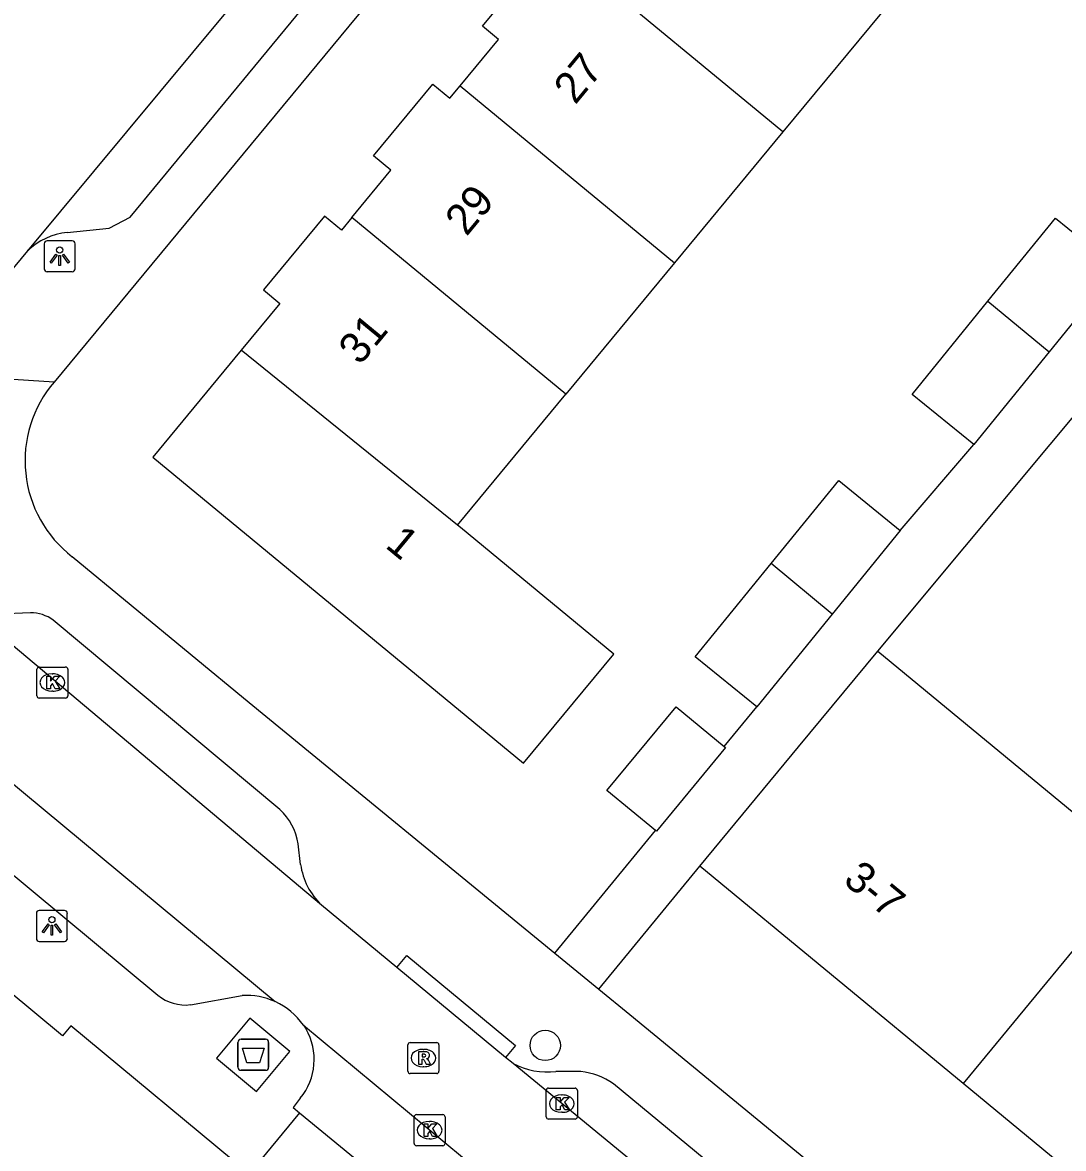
# Model space of a CAD drawing. Extents: x 162074 to 163034, y 381824 to 382557.
# Drawn here: x 162316.76 to 162350.3, y 382070.34 to 382106.65 of the extents above; entities that cross this region are included whole.
import ezdxf

# ---------------------------------------------------------------- set-up
doc = ezdxf.new("R2010")
doc.units = 0
for name, color, linetype in [('IMGEO_Afval_apart_plaats', 7, 'Continuous'), ('IMGEO_Boom', 7, 'Continuous'), ('IMGEO_Kolk', 7, 'Continuous'), ('IMGEO_Lichtpunt', 7, 'Continuous'), ('IMGEO_Pand', 7, 'Continuous'), ('IMGEO_Pand_nummerreeks', 7, 'Continuous'), ('IMGEO_Rijbaan_lokaal_open', 7, 'Continuous'), ('IMGEO_Rioolput', 7, 'Continuous'), ('IMGEO_Voetpad_gesloten', 7, 'Continuous'), ('IMGEO_Voetpad_open', 7, 'Continuous')]:
    doc.layers.add(name, color=color, linetype=linetype)

msp = doc.modelspace()

# ---------------------------------------------------------------- linework, layer by layer
at = {"layer": 'IMGEO_Afval_apart_plaats'}
for p, q in [((162323.698, 382072.964), (162323.698, 382073.764)), ((162323.698, 382073.764), (162323.698, 382072.964)), ((162323.798, 382073.864), (162324.588, 382073.864)), ((162324.588, 382073.864), (162323.798, 382073.864)), ((162324.688, 382073.764), (162324.688, 382072.964)), ((162324.688, 382072.964), (162324.688, 382073.764)), ((162324.588, 382072.864), (162323.798, 382072.864)), ((162323.798, 382072.864), (162324.588, 382072.864))]:
    msp.add_line(p, q, dxfattribs=at)
msp.add_lwpolyline([(162323.841, 382073.578), (162324.545, 382073.578), (162324.396, 382073.108), (162323.99, 382073.108), (162323.841, 382073.578)], dxfattribs=at)
for centre, start, end in [((162323.798, 382073.764), 90, 180), ((162323.798, 382073.764), 90, 180), ((162324.588, 382073.764), 0, 90), ((162324.588, 382073.764), 360, 90), ((162323.798, 382072.964), 180, 270), ((162323.798, 382072.964), 180, 270), ((162324.588, 382072.964), 270, 0), ((162324.588, 382072.964), 270, 0)]:
    msp.add_arc(centre, 0.1, start, end, dxfattribs=at)
at = {"layer": 'IMGEO_Boom'}
msp.add_circle((162333.602, 382073.665), 0.489, dxfattribs=at)
at = {"layer": 'IMGEO_Kolk'}
for p, q in [((162317.219, 382084.94), (162317.219, 382085.792)), ((162317.294, 382085.866), (162318.146, 382085.866)), ((162318.22, 382085.792), (162318.22, 382084.94)), ((162317.707, 382085.646), (162317.732, 382085.646)), ((162317.73, 382085.086), (162317.705, 382085.086)), ((162318.146, 382084.866), (162317.294, 382084.866)), ((162333.711, 382072.288), (162334.563, 382072.288)), ((162333.636, 382071.362), (162333.636, 382072.214)), ((162334.124, 382072.068), (162334.149, 382072.068)), ((162334.637, 382072.214), (162334.637, 382071.362)), ((162329.375, 382070.507), (162329.375, 382071.359)), ((162329.45, 382071.433), (162330.302, 382071.433)), ((162329.863, 382071.213), (162329.888, 382071.213)), ((162330.376, 382071.359), (162330.376, 382070.507)), ((162334.563, 382071.288), (162333.711, 382071.288)), ((162334.147, 382071.508), (162334.122, 382071.508)), ((162329.886, 382070.653), (162329.861, 382070.653)), ((162330.302, 382070.433), (162329.45, 382070.433))]:
    msp.add_line(p, q, dxfattribs=at)
for points in [[(162317.219, 382084.94), (162317.219, 382085.792)], [(162317.294, 382085.866), (162318.146, 382085.866)], [(162318.22, 382085.792), (162318.22, 382084.94)], [(162317.54, 382085.566), (162317.663, 382085.566), (162317.663, 382085.415), (162317.793, 382085.566), (162317.957, 382085.566), (162317.811, 382085.415), (162317.964, 382085.166), (162317.812, 382085.166), (162317.727, 382085.33), (162317.663, 382085.263), (162317.663, 382085.166), (162317.54, 382085.166), (162317.54, 382085.566)], [(162318.146, 382084.866), (162317.294, 382084.866)], [(162333.711, 382072.288), (162334.563, 382072.288)], [(162333.636, 382071.362), (162333.636, 382072.214)], [(162333.957, 382071.988), (162334.08, 382071.988), (162334.08, 382071.837), (162334.21, 382071.988), (162334.374, 382071.988), (162334.228, 382071.837), (162334.381, 382071.588), (162334.229, 382071.588), (162334.144, 382071.752), (162334.08, 382071.685), (162334.08, 382071.588), (162333.957, 382071.588), (162333.957, 382071.988)], [(162334.637, 382072.214), (162334.637, 382071.362)], [(162329.375, 382070.507), (162329.375, 382071.359)], [(162329.45, 382071.433), (162330.302, 382071.433)], [(162330.376, 382071.359), (162330.376, 382070.507)], [(162334.563, 382071.288), (162333.711, 382071.288)], [(162329.696, 382071.133), (162329.819, 382071.133), (162329.819, 382070.982), (162329.949, 382071.133), (162330.113, 382071.133), (162329.967, 382070.982), (162330.12, 382070.733), (162329.968, 382070.733), (162329.883, 382070.897), (162329.819, 382070.83), (162329.819, 382070.733), (162329.696, 382070.733), (162329.696, 382071.133)], [(162330.302, 382070.433), (162329.45, 382070.433)]]:
    msp.add_lwpolyline(points, dxfattribs=at)
for centre, start, end in [((162317.296, 382085.79), 91.552, 178.448), ((162317.296, 382085.79), 91.552, 178.448), ((162318.144, 382085.79), 1.552, 88.448), ((162318.144, 382085.79), 1.552, 88.448), ((162317.296, 382084.942), 181.552, 268.448), ((162317.296, 382084.942), 181.552, 268.448), ((162318.144, 382084.942), 271.552, 358.448), ((162318.144, 382084.942), 271.552, 358.448), ((162333.713, 382072.212), 91.552, 178.448), ((162333.713, 382072.212), 91.552, 178.448), ((162334.561, 382072.212), 1.552, 88.448), ((162334.561, 382072.212), 1.552, 88.448), ((162329.452, 382071.357), 91.552, 178.448), ((162329.452, 382071.357), 91.552, 178.448), ((162330.3, 382071.357), 1.552, 88.448), ((162330.3, 382071.357), 1.552, 88.448), ((162333.713, 382071.364), 181.552, 268.448), ((162333.713, 382071.364), 181.552, 268.448), ((162334.561, 382071.364), 271.552, 358.448), ((162334.561, 382071.364), 271.552, 358.448), ((162329.452, 382070.509), 181.552, 268.448), ((162329.452, 382070.509), 181.552, 268.448), ((162330.3, 382070.509), 271.552, 358.448), ((162330.3, 382070.509), 271.552, 358.448)]:
    msp.add_arc(centre, 0.0765, start, end, dxfattribs=at)
for centre, major_axis, ratio, start_param, end_param in [((162317.706, 382085.366), (-0.387, 0.002), 0.722429, 4.712389, 7.853982), ((162317.731, 382085.366), (-0.39, 0.002), 0.717154, 1.570796, 4.712389), ((162334.123, 382071.788), (-0.387, 0.002), 0.722429, 4.712389, 7.853982), ((162334.148, 382071.788), (-0.39, 0.002), 0.717154, 1.570796, 4.712389), ((162329.862, 382070.933), (-0.387, 0.002), 0.722429, 4.712389, 7.853982), ((162329.887, 382070.933), (-0.39, 0.002), 0.717154, 1.570796, 4.712389)]:
    msp.add_ellipse(centre, major_axis=major_axis, ratio=ratio, start_param=start_param, end_param=end_param, dxfattribs=at)
at = {"layer": 'IMGEO_Lichtpunt'}
for p, q in [((162317.456, 382099.514), (162317.456, 382098.707)), ((162317.456, 382099.514), (162317.456, 382098.707)), ((162318.358, 382099.609), (162317.55, 382099.609)), ((162318.358, 382099.609), (162317.55, 382099.609)), ((162318.452, 382098.707), (162318.452, 382099.514)), ((162318.452, 382098.707), (162318.452, 382099.514)), ((162317.55, 382098.613), (162318.358, 382098.613)), ((162317.55, 382098.613), (162318.358, 382098.613)), ((162317.204, 382077.922), (162317.204, 382077.115)), ((162317.204, 382077.922), (162317.204, 382077.115)), ((162318.106, 382078.017), (162317.298, 382078.017)), ((162318.106, 382078.017), (162317.298, 382078.017)), ((162318.2, 382077.115), (162318.2, 382077.922)), ((162318.2, 382077.115), (162318.2, 382077.922)), ((162317.298, 382077.021), (162318.106, 382077.021)), ((162317.298, 382077.021), (162318.106, 382077.021))]:
    msp.add_line(p, q, dxfattribs=at)
for points in [[(162317.83, 382099.178), (162317.869, 382099.15), (162317.681, 382098.888), (162317.643, 382098.915), (162317.83, 382099.178)], [(162317.932, 382099.13), (162317.979, 382099.13), (162317.979, 382098.808), (162317.932, 382098.808), (162317.932, 382099.13)], [(162318.042, 382099.15), (162318.08, 382099.177), (162318.267, 382098.915), (162318.228, 382098.887), (162318.042, 382099.15)], [(162317.578, 382077.586), (162317.617, 382077.558), (162317.429, 382077.296), (162317.391, 382077.323), (162317.578, 382077.586)], [(162317.68, 382077.538), (162317.727, 382077.538), (162317.727, 382077.216), (162317.68, 382077.216), (162317.68, 382077.538)], [(162317.79, 382077.558), (162317.828, 382077.585), (162318.015, 382077.323), (162317.976, 382077.295), (162317.79, 382077.558)]]:
    msp.add_lwpolyline(points, dxfattribs=at)
for centre in [(162317.955, 382099.312), (162317.703, 382077.72)]:
    msp.add_circle(centre, 0.0994, dxfattribs=at)
for centre, start, end in [((162317.55, 382099.514), 90, 180), ((162317.55, 382099.514), 90, 180), ((162318.358, 382099.514), 0, 90), ((162318.358, 382099.514), 0, 90), ((162317.55, 382098.707), 180, 270), ((162317.55, 382098.707), 180, 270), ((162318.358, 382098.707), 270, 0), ((162318.358, 382098.707), 270, 360), ((162317.298, 382077.922), 90, 180), ((162317.298, 382077.922), 90, 180), ((162318.106, 382077.922), 0, 90), ((162318.106, 382077.922), 0, 90), ((162317.298, 382077.115), 180, 270), ((162317.298, 382077.115), 180, 270), ((162318.106, 382077.115), 270, 0), ((162318.106, 382077.115), 270, 360)]:
    msp.add_arc(centre, 0.0946, start, end, dxfattribs=at)
at = {"layer": 'IMGEO_Pand'}
for points in [[(162330.857, 382104.607), (162332.094, 382106.102), (162331.578, 382106.528), (162333.518, 382108.874), (162334.04, 382108.443), (162334.355, 382108.824)], [(162341.26, 382103.119), (162334.355, 382108.824)], [(162344.747, 382107.336), (162341.26, 382103.119)], [(162327.366, 382100.358), (162328.628, 382101.883), (162328.065, 382102.348), (162329.977, 382104.66), (162330.526, 382104.207), (162330.857, 382104.607)], [(162330.857, 382104.607), (162337.771, 382098.898)], [(162341.26, 382103.119), (162337.771, 382098.898)], [(162327.366, 382100.358), (162327.031, 382099.953), (162326.485, 382100.404), (162324.519, 382098.026), (162325.049, 382097.587), (162323.805, 382096.083)], [(162334.267, 382094.66), (162327.366, 382100.358)], [(162347.871, 382097.657), (162350.052, 382100.342), (162352.035, 382098.73)], [(162337.771, 382098.898), (162334.267, 382094.66)], [(162352.035, 382098.73), (162349.841, 382096.029)], [(162347.415, 382093.044), (162345.432, 382094.655), (162347.871, 382097.657)], [(162347.871, 382097.657), (162349.841, 382096.029)], [(162323.805, 382096.083), (162320.956, 382092.637), (162332.902, 382082.761), (162335.814, 382086.283), (162330.873, 382090.368), (162330.78, 382090.443)], [(162330.78, 382090.443), (162323.805, 382096.083)], [(162349.841, 382096.029), (162347.415, 382093.044)], [(162330.78, 382090.443), (162334.267, 382094.66)], [(162340.879, 382089.2), (162343.059, 382091.883), (162345.042, 382090.271)], [(162345.042, 382090.271), (162342.85, 382087.573)], [(162340.422, 382084.585), (162338.439, 382086.196), (162340.879, 382089.2)], [(162342.85, 382087.573), (162340.879, 382089.2)], [(162342.85, 382087.573), (162340.422, 382084.585)], [(162338.586, 382079.44), (162341.769, 382083.297), (162344.316, 382086.382)], [(162344.316, 382086.382), (162352.799, 382079.379)], [(162337.151, 382080.596), (162335.591, 382081.884), (162337.818, 382084.582), (162339.37, 382083.302)], [(162339.37, 382083.302), (162339.41, 382083.269), (162337.183, 382080.57), (162337.151, 382080.596)], [(162347.069, 382072.437), (162338.586, 382079.44)], [(162352.799, 382079.379), (162347.069, 382072.437)], [(162324.065, 382069.522), (162318.313, 382074.292), (162318.05, 382073.974), (162311.856, 382079.111)], [(162355.552, 382065.434), (162347.069, 382072.437)]]:
    msp.add_lwpolyline(points, dxfattribs=at)
at = {"layer": 'IMGEO_Rijbaan_lokaal_open'}
for points in [[(162336.118, 382122.382), (162316.921, 382099.281)], [(162316.921, 382099.281), (162313.626, 382095.321)], [(162326.391, 382078.19), (162315.024, 382087.738)], [(162313.035, 382084.929), (162324.899, 382075.077)], [(162328.823, 382076.177), (162326.391, 382078.19)], [(162332.325, 382073.28), (162328.823, 382076.177)], [(162325.81, 382074.32), (162331.509, 382069.587)], [(162332.565, 382073.081), (162332.325, 382073.28)], [(162358.188, 382051.994), (162332.565, 382073.081)]]:
    msp.add_lwpolyline(points, dxfattribs=at)
msp.add_arc((162323.957, 382073.017), 2.265, 35.1157, 65.4342, dxfattribs=at)
at = {"layer": 'IMGEO_Rioolput'}
for p, q in [((162329.252, 382073.759), (162330.104, 382073.759)), ((162329.177, 382072.833), (162329.177, 382073.685)), ((162329.665, 382073.539), (162329.69, 382073.539)), ((162330.178, 382073.685), (162330.178, 382072.833)), ((162330.104, 382072.759), (162329.252, 382072.759)), ((162329.688, 382072.979), (162329.663, 382072.979))]:
    msp.add_line(p, q, dxfattribs=at)
for points in [[(162329.252, 382073.759), (162330.104, 382073.759)], [(162329.177, 382072.833), (162329.177, 382073.685)], [(162329.766, 382073.457), (162329.514, 382073.459), (162329.514, 382073.059)], [(162329.692, 382073.378), (162329.638, 382073.378), (162329.638, 382073.297)], [(162330.178, 382073.685), (162330.178, 382072.833)], [(162329.514, 382073.059), (162329.638, 382073.059), (162329.638, 382073.221), (162329.649, 382073.221)], [(162329.638, 382073.297), (162329.69, 382073.297)], [(162329.696, 382073.192), (162329.767, 382073.059), (162329.907, 382073.059), (162329.842, 382073.185)], [(162330.104, 382072.759), (162329.252, 382072.759)]]:
    msp.add_lwpolyline(points, dxfattribs=at)
for centre, radius, start, end in [((162329.254, 382073.683), 0.0765, 91.552, 178.448), ((162329.254, 382073.683), 0.0765, 91.552, 178.448), ((162330.102, 382073.683), 0.0765, 1.552, 88.448), ((162330.102, 382073.683), 0.0765, 1.552, 88.448), ((162329.698, 382073.282), 0.0964, 77.0061, 93.1865), ((162329.712, 382073.339), 0.0378, 276.6634, 79.6772), ((162329.765, 382073.347), 0.109, 350.3612, 89.416), ((162329.648, 382073.168), 0.0533, 26.0293, 88.6989), ((162329.674, 382073.486), 0.19, 274.7715, 282.9687), ((162329.763, 382073.347), 0.112, 277.5842, 350.9817), ((162329.747, 382073.132), 0.108, 29.5134, 73.7905), ((162329.254, 382072.835), 0.0765, 181.552, 268.448), ((162329.254, 382072.835), 0.0765, 181.552, 268.448), ((162330.102, 382072.835), 0.0765, 271.552, 358.448), ((162330.102, 382072.835), 0.0765, 271.552, 358.448)]:
    msp.add_arc(centre, radius, start, end, dxfattribs=at)
for centre, major_axis, ratio, start_param, end_param in [((162329.664, 382073.259), (-0.387, 0.002), 0.722429, 4.712389, 7.853982), ((162329.689, 382073.259), (-0.39, 0.002), 0.717154, 1.570796, 4.712389)]:
    msp.add_ellipse(centre, major_axis=major_axis, ratio=ratio, start_param=start_param, end_param=end_param, dxfattribs=at)
at = {"layer": 'IMGEO_Voetpad_gesloten'}
msp.add_lwpolyline([(162325.376, 382073.47), (162324.087, 382074.547), (162323.01, 382073.258), (162324.299, 382072.181), (162325.376, 382073.47)], dxfattribs=at)
at = {"layer": 'IMGEO_Voetpad_open'}
for points in [[(162352.042, 382136.478), (162351.891, 382136.294), (162317.774, 382095.055)], [(162320.226, 382100.372), (162336.497, 382120.103)], [(162319.546, 382100.011), (162320.226, 382100.372)], [(162318.196, 382099.876), (162319.546, 382100.011)], [(162344.316, 382086.382), (162352.681, 382096.404), (162420.1, 382040.13), (162412.215, 382030.331)], [(162317.774, 382095.055), (162313.626, 382095.321)], [(162345.042, 382090.271), (162347.415, 382093.044)], [(162318.358, 382089.424), (162324.056, 382084.724), (162333.91, 382076.644)], [(162317.014, 382087.613), (162315.98, 382087.565)], [(162325.051, 382081.27), (162317.746, 382087.375)], [(162339.37, 382083.302), (162340.422, 382084.585)], [(162313.96, 382081.229), (162321.121, 382075.284)], [(162333.91, 382076.644), (162337.151, 382080.596)], [(162325.718, 382079.503), (162325.644, 382080.163)], [(162335.334, 382075.475), (162338.586, 382079.44)], [(162333.91, 382076.644), (162335.334, 382075.475)], [(162328.823, 382076.177), (162329.14, 382076.563), (162332.642, 382073.666), (162332.325, 382073.28)], [(162322.169, 382074.979), (162323.838, 382075.273)], [(162335.334, 382075.475), (162336.332, 382074.657), (162403.368, 382019.529), (162406.485, 382023.389)], [(162325.81, 382074.32), (162325.894, 382074.19)], [(162334.747, 382072.824), (162333.947, 382072.827)], [(162356.826, 382055.024), (162335.799, 382072.428)], [(162325.709, 382071.966), (162325.474, 382071.669), (162325.686, 382071.493)], [(162325.686, 382071.493), (162324.065, 382069.522)], [(162325.686, 382071.493), (162328.629, 382069.072)]]:
    msp.add_lwpolyline(points, dxfattribs=at)
for centre, radius, start, end in [((162318.425, 382097.722), 2.166, 96.0619, 133.9719), ((162320.743, 382092.517), 3.906, 139.4765, 232.3657), ((162317.033, 382086.427), 1.186, 53.0492, 90.9283), ((162323.737, 382079.854), 1.932, 9.2064, 47.1479), ((162327.95, 382079.818), 2.255, 188.0391, 226.2372), ((162321.994, 382076.33), 1.362, 230.1595, 277.3873), ((162323.968, 382073.006), 2.27, 65.788, 93.2793), ((162324.196, 382073.212), 1.96, 320.5361, 29.9537), ((162333.668, 382075.198), 2.387, 242.4707, 276.7007), ((162334.497, 382070.565), 2.273, 55.0577, 83.687)]:
    msp.add_arc(centre, radius, start, end, dxfattribs=at)

# ---------------------------------------------------------------- texts
at = {"layer": 'IMGEO_Pand_nummerreeks'}
for s, rotation, p in [('27', 50.4603, (162334.57, 382103.971)), ('29', 50.4603, (162331.065, 382099.726)), ('31', 50.4604, (162327.633, 382095.567)), ('1', 320.4201, (162328.411, 382089.744)), ('3-7', 320.4601, (162343.165, 382078.927))]:
    msp.add_text(s, height=1, rotation=rotation, dxfattribs=at).set_placement(p)

doc.saveas('drawing.dxf')
